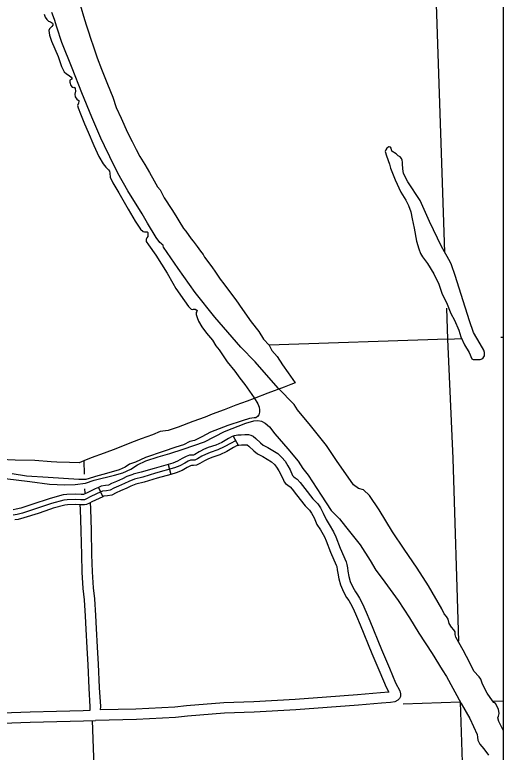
# Model space of a CAD drawing. Extents: x -117616 to 64730, y 54117 to 789866.
# Drawn here: x 63713.1 to 63854.8, y 54544.9 to 54758.9 of the extents above; entities that cross this region are included whole.
import ezdxf

# ---------------------------------------------------------------- set-up
doc = ezdxf.new("R2010")
doc.units = 0
for name, color, linetype in [('1', 7, 'Continuous'), ('3', 7, 'Continuous'), ('35', 7, 'Continuous'), ('45', 7, 'Continuous'), ('46', 7, 'Continuous'), ('5', 7, 'Continuous'), ('R_No Plot', 7, 'Continuous')]:
    doc.layers.add(name, color=color, linetype=linetype)

msp = doc.modelspace()

# ---------------------------------------------------------------- linework, layer by layer
at = {"layer": '1'}
msp.add_lwpolyline([(63794.49, 54652.16), (63793.19, 54651.6), (63791.31, 54650.88), (63786.57, 54649.14), (63782.58, 54647.57), (63780.59, 54646.84), (63777.29, 54645.63), (63773.9, 54644.31), (63770.38, 54643.04), (63768.39, 54642.19), (63764.82, 54640.93), (63760.56, 54639.27), (63757.64, 54638.26), (63755.29, 54637.98), (63753.06, 54637.02), (63749.78, 54635.86), (63746.99, 54634.8), (63742.44, 54632.99), (63739.03, 54631.67), (63735.28, 54630.36), (63733.13, 54629.45), (63731.81, 54628.88), (63729.02, 54629.03), (63725.33, 54629.13), (63723.72, 54629.24), (63718.89, 54629.57), (63713.19, 54629.7), (63708.87, 54629.87)], dxfattribs=at)
at = {"layer": '3'}
for points in [[(63731.7, 54763.24), (63733.04, 54758.54), (63733.85, 54755.99), (63734.56, 54753.68), (63734.99, 54752.4), (63736.03, 54749.3)], [(63736.03, 54749.3), (63737.03, 54746.47), (63738.28, 54743.17), (63740.01, 54738.81), (63741.53, 54735.07), (63742.58, 54732.03), (63744, 54728.97), (63745.85, 54724.81), (63747.22, 54722.14), (63748.34, 54719.8), (63749.44, 54717.85), (63750.81, 54715.49), (63752.18, 54713.19), (63753.58, 54710.7), (63754.52, 54709.01), (63755.32, 54708.11), (63756.44, 54705.77), (63758.64, 54702.43), (63759.81, 54700.58), (63760.73, 54699.14), (63762.1, 54696.94), (63762.78, 54696.17), (63764.3, 54693.93), (63764.92, 54693.23), (63766.04, 54691.73), (63766.99, 54690.29), (63767.76, 54689.37), (63768.16, 54688.62), (63770.28, 54685.75), (63771.38, 54684.23), (63772.67, 54682.24), (63773.82, 54680.84), (63774.57, 54679.77), (63777.21, 54676.21), (63779.21, 54673.37), (63781.75, 54669.83), (63783.92, 54667.01), (63785.26, 54664.84), (63786.91, 54663.07), (63787.73, 54661.5), (63789.23, 54659.73), (63790.8, 54657.32), (63792.44, 54655.07), (63794.49, 54652.16)]]:
    msp.add_lwpolyline(points, dxfattribs=at)
at = {"layer": '35'}
for points in [[(63794.19, 54645.8), (63789.53, 54650.56), (63782.85, 54658.25), (63778.68, 54662.48), (63771.19, 54671.17), (63765.47, 54678.38), (63760.48, 54685.3), (63756.3, 54691.45), (63756.21, 54691.93), (63756.16, 54692.12), (63756.02, 54692.27), (63755.92, 54692.27), (63755.73, 54692.46), (63755.2, 54692.85), (63754.14, 54694.34), (63751.65, 54698.47), (63750.06, 54701.16), (63745.93, 54707.84), (63743, 54712.98), (63740.7, 54717.74), (63739.16, 54720.91), (63738.06, 54723.12), (63735.51, 54729.22), (63732.59, 54736.28), (63729.8, 54743.4), (63726.73, 54750.89), (63725.29, 54755.36), (63724.62, 54757.52), (63723.88, 54759.6)], [(63721.64, 54759.09), (63721.91, 54758.25), (63722.41, 54757.58), (63722.89, 54757.1), (63723.44, 54756.88), (63724.07, 54756.52), (63724.19, 54756.28), (63724.14, 54755.94), (63723.88, 54755.58), (63723.2, 54754.84), (63723.01, 54754.38), (63723.2, 54752.98), (63723.73, 54751.28), (63725.7, 54746.8), (63726.67, 54743.94), (63727.46, 54742.38), (63728.11, 54741.78), (63728.9, 54741.34), (63729.45, 54740.86), (63729.81, 54740.33), (63729.72, 54740.21), (63729.48, 54740.19), (63729.12, 54739.95), (63729.09, 54739.35), (63729.43, 54738.38), (63729.77, 54737.95), (63730.03, 54737.88), (63730.27, 54737.93), (63730.46, 54737.83), (63730.61, 54737.52), (63730.77, 54736.75), (63730.58, 54735.86), (63730.68, 54735.11), (63731.09, 54734.49), (63731.52, 54734.2), (63731.74, 54734.05), (63731.74, 54733.86), (63731.62, 54733.31), (63731.3, 54732.64), (63731.47, 54731.89), (63732.22, 54730.21), (63733.37, 54727.25), (63734.38, 54724.84), (63736.06, 54721.02), (63737.55, 54717.84), (63738.75, 54715.68), (63739.5, 54714.67), (63740.32, 54713.9), (63740.58, 54713.54), (63740.68, 54713.01), (63740.77, 54711.85), (63741.59, 54710.19), (63743.34, 54707.26), (63745.99, 54702.5), (63748.08, 54699.01), (63749.64, 54696.75), (63750.34, 54696.08), (63750.79, 54695.91), (63751.23, 54695.91), (63751.56, 54695.91), (63751.73, 54695.74), (63751.73, 54695.38), (63751.73, 54694.63), (63751.47, 54694.25), (63751.28, 54693.77), (63751.25, 54693.12), (63751.9, 54692.18), (63754.01, 54689.17), (63757.31, 54683.95), (63758.97, 54681.02), (63759.88, 54679.48), (63762.33, 54675.89), (63763.53, 54674.26), (63764.3, 54673.54), (63764.71, 54673.39), (63765, 54673.49), (63765.19, 54673.54), (63765.5, 54673.51), (63765.7, 54673.42), (63766.01, 54673.15), (63765.96, 54672.84), (63765.72, 54672.53), (63765.74, 54671.93), (63766.06, 54671.08), (63766.46, 54670.05), (63767.38, 54668.37)], [(63839.44, 54687.27), (63836.89, 54691.69), (63833.49, 54698.91), (63830.74, 54705.03), (63827.13, 54710.42), (63825.94, 54712.85), (63825.68, 54714.25), (63825.64, 54715.69), (63825.64, 54716.16), (63825.51, 54716.71), (63825.3, 54717.18), (63824.92, 54717.69), (63824.37, 54718.03), (63823.77, 54718.54), (63822.5, 54719.39), (63822.33, 54720.24), (63822.12, 54720.49), (63821.78, 54720.62), (63821.65, 54720.58), (63821.1, 54720.24), (63820.76, 54719.77), (63820.59, 54719.26), (63820.93, 54718.03), (63821.82, 54715.61), (63822.12, 54714.42), (63823.52, 54711.06), (63825.13, 54707.41), (63826.62, 54705.16), (63827.34, 54703.54), (63828.02, 54701.72), (63828.44, 54699.76), (63829, 54697.04), (63829.72, 54693.26), (63830.4, 54691.05), (63830.86, 54689.69), (63831.46, 54688.72), (63832.86, 54686.76), (63834.73, 54683.75), (63836.17, 54680.77), (63837.14, 54677.88), (63838.38, 54675.46), (63839.65, 54672.28), (63840.67, 54670.32), (63841.98, 54667.39), (63842.54, 54665.44), (63843.64, 54663.14), (63844.95, 54660.93), (63845.76, 54659.11), (63846.14, 54658.89), (63847.29, 54658.94), (63848.14, 54658.89), (63848.9, 54659.23), (63849.24, 54659.62), (63849.45, 54659.91), (63849.45, 54660.25), (63849.41, 54660.89), (63849.2, 54661.57), (63848.14, 54663.4), (63846.19, 54666.71), (63845.08, 54670.07), (63842.66, 54677.71), (63840.92, 54683.28), (63839.86, 54686.34), (63839.44, 54687.27)], [(63767.38, 54668.37), (63768.72, 54666.54), (63770.45, 54664.47), (63771.46, 54662.88), (63772.42, 54661.68), (63774.78, 54658.17), (63776.97, 54655.55), (63778.43, 54653.43), (63779.85, 54651.63), (63782.54, 54647.78), (63783.65, 54646.07), (63784.01, 54645.08), (63784.1, 54644.31), (63784.08, 54643.57), (63783.94, 54642.82), (63783.5, 54642.33), (63783.09, 54642), (63782.61, 54641.96), (63781.24, 54641.74), (63779.07, 54641.11), (63774.89, 54639.71), (63769.91, 54637.83)], [(63854.85, 54551.28), (63853.6, 54553.82), (63853.26, 54554.93), (63853.46, 54555.4), (63853.67, 54556.14), (63853.46, 54557.42), (63852.56, 54559.01), (63852.15, 54559.34), (63851.71, 54559.81), (63850.23, 54562.07), (63848.79, 54564.67), (63848.38, 54566.08), (63847.88, 54566.82), (63846.33, 54568.41), (63845.15, 54570.87), (63843.2, 54574.57), (63841.95, 54576.8), (63841.08, 54578.28), (63840.94, 54579.09), (63840.87, 54579.86), (63840.54, 54580.47), (63839.83, 54581.21), (63839.16, 54582.25), (63838.82, 54583.53), (63838.35, 54584.34), (63837.71, 54585.12), (63837, 54586.57), (63833.13, 54593.24), (63829.83, 54598.33), (63826.06, 54603.85), (63822.73, 54608.84), (63818.89, 54615.31), (63816.06, 54619.42), (63814.28, 54621.03), (63812.87, 54621.44), (63811.42, 54622.52), (63806.47, 54629.59), (63803.57, 54633.97), (63798.89, 54639.73), (63795.16, 54644.32), (63794.19, 54645.8)], [(63710.35, 54624.31), (63717.53, 54623.46), (63723.16, 54622.76), (63727.62, 54622.51), (63730.6, 54622.63), (63733.63, 54623.05), (63736.16, 54623.9), (63742.08, 54625.29), (63744.49, 54625.96), (63746.76, 54627.1), (63748.76, 54628.37), (63751.16, 54629.51), (63754.77, 54630.61), (63758.09, 54631.6), (63761.95, 54632.89), (63768.17, 54634.97), (63773.93, 54637.96), (63780.13, 54640.42), (63782.46, 54641.09), (63783.66, 54641.18), (63784.69, 54641), (63785.8, 54640.46), (63787.05, 54639.35), (63788.62, 54637.34), (63792.37, 54633)], [(63769.91, 54637.83), (63767.36, 54636.49), (63765.26, 54635.41), (63763.88, 54635.1), (63762.09, 54634.12), (63759.81, 54633.49), (63756.2, 54632.15), (63751.02, 54630.5), (63748.11, 54629.11), (63746.37, 54628.49), (63745.17, 54627.68), (63743.43, 54626.88), (63739.09, 54625.58), (63737.17, 54625.13), (63733.78, 54624.11), (63731.68, 54624.06), (63722.79, 54624.64), (63716.5, 54625.04), (63712.39, 54625.67)], [(63792.37, 54633), (63795.39, 54629.36), (63796.71, 54627.3), (63798.22, 54625.28), (63801.99, 54619.48), (63804.92, 54615.1), (63807.38, 54612.61), (63809.03, 54610.45), (63813.37, 54605.1), (63816.2, 54600.55), (63817.91, 54597.79), (63819.7, 54595.29), (63824.38, 54588.96), (63827.64, 54583.9), (63830.37, 54579.49), (63834.21, 54573.56), (63837.1, 54568.84), (63838.38, 54566.89), (63842.59, 54559.07), (63845.12, 54554.66), (63847.3, 54550.04), (63847.34, 54549.3), (63847.44, 54548.43), (63848.08, 54547.21), (63849.26, 54545.9), (63850.6, 54544.05)]]:
    msp.add_lwpolyline(points, dxfattribs=at)
at = {"layer": '45'}
for p, q in [((63776.47, 54636.69), (63777.92, 54634.06)), ((63757.58, 54628.45), (63758.4, 54625.56)), ((63737.42, 54621.78), (63738.62, 54619.03))]:
    msp.add_line(p, q, dxfattribs=at)
for points in [[(63777.19, 54635.37), (63776.93, 54635.23), (63775.86, 54634.64), (63773.92, 54633.51), (63772.04, 54632.63), (63769.77, 54631.9), (63768.49, 54631.37), (63767.38, 54630.82), (63766.13, 54630.04), (63765.4, 54629.68), (63764.87, 54629.63), (63764.09, 54629.63), (63763.46, 54629.41), (63762.43, 54628.85), (63761.02, 54628.05), (63759.43, 54627.42), (63753.97, 54625.86), (63750.23, 54624.75), (63747.81, 54624.12), (63746.23, 54623.52), (63744.99, 54622.91), (63743.23, 54622.16), (63741.87, 54621.53), (63740.77, 54621), (63739.74, 54620.8), (63738.58, 54620.64), (63737.02, 54619.97), (63734.78, 54618.91), (63734.13, 54618.53), (63733.35, 54618.18)], [(63776.47, 54636.69), (63776.21, 54636.55), (63775.12, 54635.95), (63773.23, 54634.84), (63771.49, 54634.03), (63769.26, 54633.31), (63767.87, 54632.74), (63766.97, 54632.29)], [(63777.92, 54634.06), (63777.65, 54633.91), (63776.6, 54633.34), (63774.62, 54632.18), (63772.59, 54631.23), (63770.29, 54630.49), (63769.11, 54630.01), (63768.32, 54629.61)], [(63766.97, 54632.29), (63766.65, 54632.13), (63765.4, 54631.35), (63764.99, 54631.15), (63764.8, 54631.13), (63763.83, 54631.13), (63762.85, 54630.78), (63761.7, 54630.17), (63760.37, 54629.4), (63758.95, 54628.84), (63757.58, 54628.45)], [(63768.32, 54629.61), (63768.12, 54629.51), (63766.85, 54628.72), (63765.81, 54628.22), (63764.94, 54628.13), (63764.35, 54628.13), (63764.07, 54628.03), (63763.15, 54627.54), (63761.67, 54626.69), (63759.92, 54626), (63758.4, 54625.56)], [(63757.58, 54628.45), (63753.56, 54627.3), (63749.82, 54626.19), (63747.45, 54625.58)], [(63747.45, 54625.58), (63747.35, 54625.55), (63745.63, 54624.89), (63744.37, 54624.27), (63742.62, 54623.53), (63741.23, 54622.88), (63740.29, 54622.43), (63739.49, 54622.28), (63738.17, 54622.1), (63737.42, 54621.78)], [(63758.4, 54625.56), (63754.39, 54624.42), (63750.63, 54623.3), (63748.21, 54622.67)], [(63748.27, 54622.69), (63746.82, 54622.14), (63745.62, 54621.55), (63743.84, 54620.79), (63742.51, 54620.17), (63741.24, 54619.56), (63739.98, 54619.31), (63738.98, 54619.19), (63738.62, 54619.03)], [(63737.42, 54621.78), (63736.4, 54621.33), (63734.08, 54620.24), (63733.44, 54619.87), (63733.05, 54619.69)], [(63733.35, 54618.18), (63732.3, 54618.21), (63730.81, 54618.27), (63728.33, 54618.19), (63727.39, 54618.11), (63723.81, 54617.14), (63719.44, 54615.65), (63715.34, 54614.34), (63713.79, 54613.94), (63712.62, 54613.76)], [(63722.49, 54618.28), (63718.97, 54617.07), (63714.92, 54615.78), (63713.48, 54615.41), (63712.65, 54615.28)], [(63733.05, 54619.69), (63732.34, 54619.71), (63730.81, 54619.77), (63728.25, 54619.68), (63727.13, 54619.59), (63723.37, 54618.58), (63722.49, 54618.28)], [(63738.62, 54619.03), (63737.64, 54618.6), (63735.48, 54617.58), (63734.81, 54617.19), (63733.97, 54616.82), (63733.32, 54616.69)], [(63733.32, 54616.69), (63732.25, 54616.71), (63730.8, 54616.77), (63728.42, 54616.69), (63727.65, 54616.62), (63724.25, 54615.7), (63723.46, 54615.44)], [(63723.46, 54615.44), (63719.91, 54614.23), (63715.75, 54612.9), (63714.09, 54612.47), (63713.11, 54612.32)]]:
    msp.add_lwpolyline(points, dxfattribs=at)
at = {"layer": '46'}
for points in [[(63776.47, 54636.69), (63776.91, 54636.85), (63777.79, 54637.02), (63778.79, 54637.07), (63779.89, 54637.1), (63780.9, 54637.1), (63781.6, 54636.95), (63782.3, 54636.6), (63783.03, 54635.94), (63784.45, 54634.68), (63785.21, 54634.07), (63786.59, 54633.36), (63789.42, 54631.59), (63790.63, 54630.5), (63791.55, 54629.4), (63792.36, 54628.05), (63792.98, 54626.87), (63793.73, 54625.24), (63793.85, 54625.02), (63794.03, 54624.9), (63794.49, 54624.57), (63795.04, 54624.15), (63795.94, 54623.16), (63797.23, 54621.41), (63799.6, 54618.44), (63801.01, 54617.01), (63801.8, 54615.81), (63802.64, 54614.29), (63803.46, 54612.43), (63804.36, 54610.97), (63805.63, 54608.84), (63806.25, 54607.42), (63807.54, 54604.1), (63809.26, 54600.18), (63809.46, 54599.39), (63809.62, 54598.39), (63809.79, 54597.45), (63810.08, 54595.9), (63810.46, 54594.48), (63811.17, 54592.83), (63811.96, 54591.42), (63812.55, 54590.56), (63813.11, 54589.63), (63814.04, 54588), (63815.08, 54585.52), (63816.09, 54583.04), (63819.51, 54574.72), (63821.8, 54569.36), (63823.58, 54565.07), (63824.87, 54562.7), (63825.08, 54561.86), (63825, 54561.12), (63824.72, 54560.47), (63824.23, 54559.98), (63823.38, 54559.57), (63822.17, 54559.38), (63819.52, 54559.13), (63812.84, 54558.57), (63803.8, 54557.86), (63794.67, 54557.23), (63782.62, 54556.58), (63773.94, 54556.23), (63763.24, 54555.35), (63759.77, 54555.02), (63748.4, 54554.44), (63736.55, 54554.14)], [(63777.71, 54633.95), (63778.16, 54634.03), (63778.92, 54634.08), (63779.93, 54634.1), (63780.58, 54634.1), (63780.59, 54634.1), (63781.02, 54633.7), (63782.52, 54632.39), (63783.57, 54631.54), (63785.11, 54630.75), (63787.61, 54629.19), (63788.46, 54628.41), (63789.1, 54627.65), (63789.75, 54626.58), (63790.29, 54625.55), (63791.05, 54623.91), (63791.31, 54623.41), (63791.69, 54622.86), (63792.31, 54622.44), (63792.71, 54622.16), (63793.01, 54621.93), (63793.62, 54621.26), (63794.85, 54619.58), (63797.35, 54616.45), (63798.66, 54615.12), (63799.23, 54614.25), (63799.95, 54612.95), (63800.8, 54611.03), (63801.8, 54609.42), (63802.95, 54607.47), (63803.48, 54606.27), (63804.76, 54602.95), (63806.41, 54599.21), (63806.52, 54598.79), (63806.66, 54597.88), (63806.84, 54596.9), (63807.15, 54595.23), (63807.62, 54593.49), (63808.48, 54591.51), (63809.4, 54589.84), (63810.02, 54588.94), (63810.52, 54588.11), (63811.35, 54586.67), (63812.31, 54584.37), (63813.32, 54581.91), (63816.74, 54573.56), (63819.03, 54568.19), (63820.87, 54563.77), (63821.65, 54562.35), (63819.25, 54562.11), (63812.6, 54561.56), (63803.58, 54560.86), (63794.49, 54560.23), (63782.48, 54559.57), (63773.76, 54559.22), (63762.97, 54558.34), (63759.55, 54558.01), (63748.28, 54557.44), (63738.03, 54557.18)], [(63735.03, 54557.09), (63735.04, 54558.12), (63734.74, 54563.51), (63734.41, 54570.31), (63734.11, 54575.24), (63733.86, 54580.63), (63733.61, 54584.37), (63733.31, 54589.18), (63733.01, 54592.4), (63732.7, 54597.13), (63732.53, 54602.19), (63732.35, 54609.15), (63732.2, 54615.45), (63732.12, 54616.71)], [(63738.03, 54557.18), (63738.04, 54558.19), (63737.74, 54563.67), (63737.41, 54570.47), (63737.11, 54575.4), (63736.86, 54580.8), (63736.6, 54584.56), (63736.3, 54589.41), (63736, 54592.64), (63735.7, 54597.28), (63735.52, 54602.28), (63735.35, 54609.23), (63735.2, 54615.57), (63735.09, 54617.35)], [(63684.38, 54555.36), (63689.07, 54555.41), (63697.77, 54555.68), (63701.73, 54555.87), (63709.43, 54556.39), (63717.54, 54556.61), (63725.22, 54556.8), (63732.96, 54557.02), (63735.03, 54557.09)], [(63682.81, 54552.34), (63689.13, 54552.41), (63697.88, 54552.68), (63701.91, 54552.87), (63709.58, 54553.39), (63717.61, 54553.61), (63725.3, 54553.8), (63733.05, 54554.02), (63736.56, 54554.14)]]:
    msp.add_lwpolyline(points, dxfattribs=at)
at = {"layer": '5'}
for points in [[(63835.1, 54770.75), (63837.82, 54690.08)], [(63838.37, 54673.79), (63838.67, 54664.81)], [(63838.67, 54664.81), (63842.76, 54664.96)], [(63854.15, 54665.38), (63854.85, 54665.42)], [(63838.67, 54664.81), (63786.91, 54663.07)], [(63838.67, 54664.81), (63840.21, 54630.2), (63841.85, 54577.14)], [(63733.13, 54629.45), (63733.26, 54625.59)], [(63733.39, 54621.39), (63733.43, 54620.24)], [(63842.39, 54559.43), (63825.79, 54558.9)], [(63842.39, 54559.43), (63845.82, 54455)], [(63851.77, 54559.74), (63854.85, 54559.84)], [(63735.57, 54554.1), (63738.97, 54460.37)]]:
    msp.add_lwpolyline(points, dxfattribs=at)
at = {"layer": 'R_No Plot'}
msp.add_lwpolyline([(62347.42, 55314.94), (63854.85, 55314.94), (63854.85, 54389.3), (62347.42, 54389.3)], close=True, dxfattribs=at)

doc.saveas('drawing.dxf')
